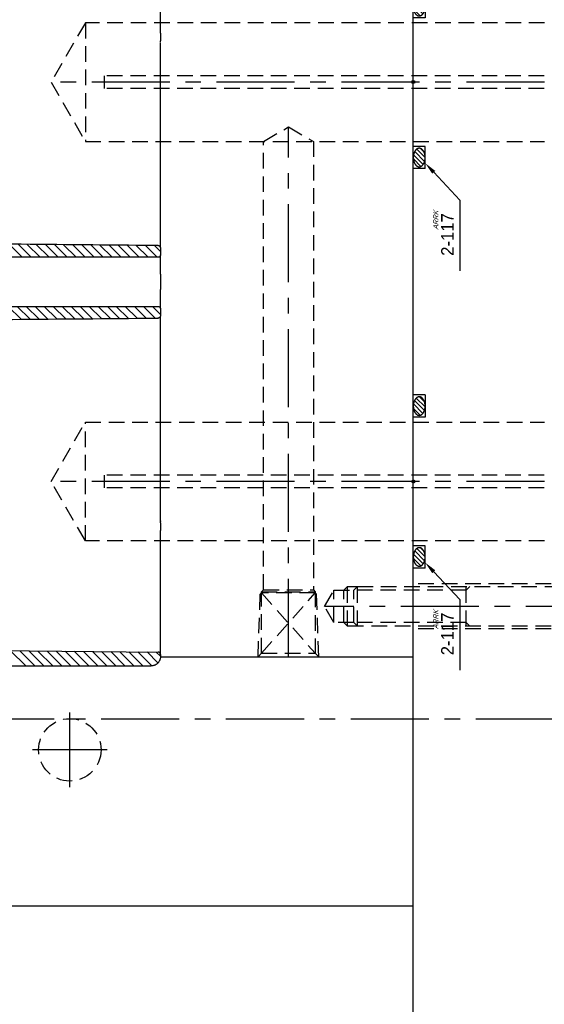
# Model space of a CAD drawing. Extents: x 2651 to 7771, y -1163 to 1075.
# Tile 468 of 490: x 6238 to 6322, y 172 to 330. Entities that reach past the tile are written whole.
import ezdxf
from ezdxf.enums import TextEntityAlignment as Align

# ---------------------------------------------------------------- set-up
doc = ezdxf.new("R2010")
doc.units = 0
doc.header["$LTSCALE"] = 10
for name, pattern in [('CENTER', [2, 1.25, -0.25, 0.25, -0.25]), ('CNSHID', [4, 3, -1]), ('HIDDEN', [0.375, 0.25, -0.125])]:
    doc.linetypes.add(name, pattern=pattern)
doc.layers.get('0').update_dxf_attribs({"linetype": 'CONTINUOUS'})
for name, color, linetype in [('1', 7, 'CONTINUOUS'), ('9', 3, 'CONTINUOUS'), ('CEN', 1, 'CENTER'), ('COOL', 150, 'HIDDEN'), ('DIM', 3, 'CONTINUOUS'), ('HIDDEN', 6, 'HIDDEN'), ('WL1-HL', 4, 'CNSHID'), ('WOR1-DL', 7, 'CONTINUOUS')]:
    doc.layers.add(name, color=color, linetype=linetype)
doc.styles.add('china', font='txt')

# ---------------------------------------------------------------- blocks, each defined once
blk = doc.blocks.new('*X11')
at = {"color": 0}
for p, q in [((917.64, 311.65), (918.84, 312.85)), ((917.97, 311.27), (919.52, 312.82)), ((918.45, 311.05), (920.04, 312.63)), ((919.07, 310.96), (920.42, 312.3)), ((919.98, 311.16), (920.51, 311.7))]:
    blk.add_line(p, q, dxfattribs=at)
blk = doc.blocks.new('*X12')
at = {"color": 0}
for p, q in [((941.78, 311.74), (942.86, 312.83)), ((942.07, 311.33), (943.58, 312.84)), ((942.52, 311.08), (944.12, 312.68)), ((943.12, 310.96), (944.53, 312.38)), ((943.93, 311.07), (944.72, 311.86))]:
    blk.add_line(p, q, dxfattribs=at)
blk = doc.blocks.new('A$C7D2C7B05')
at = {"layer": '9'}
blk.add_circle((0, 0), 0.25, dxfattribs=at)
at = {"layer": 'WL1-HL'}
for p, q in [((-13.87, -1.9), (-13.87, 0)), ((-10.3, -1.9), (-10.3, 0)), ((10.3, -1.9), (10.3, 0)), ((13.87, -1.9), (13.87, 0)), ((-13.87, -1.9), (-10.3, -1.9)), ((13.87, -1.9), (10.3, -1.9))]:
    blk.add_line(p, q, dxfattribs=at)
for points in [[(-12.09, 0, 0.064849), (-12.68, -0.08, 0.077678), (-13.14, -0.28, 0.107175), (-13.47, -0.61, 0.144647), (-13.57, -0.95, 0.144647), (-13.47, -1.29, 0.107175), (-13.14, -1.62, 0.077678), (-12.68, -1.82, 0.064849), (-12.09, -1.9, 0.064849), (-11.49, -1.82, 0.077678), (-11.03, -1.62, 0.107175), (-10.7, -1.29, 0.144647), (-10.6, -0.95, 0.144647), (-10.7, -0.61, 0.107175), (-11.03, -0.28, 0.077678), (-11.49, -0.08, 0.064849)], [(12.09, 0, -0.064849), (12.68, -0.08, -0.077678), (13.14, -0.28, -0.107175), (13.47, -0.61, -0.144647), (13.57, -0.95, -0.144647), (13.47, -1.29, -0.107175), (13.14, -1.62, -0.077678), (12.68, -1.82, -0.064849), (12.09, -1.9, -0.064849), (11.49, -1.82, -0.077678), (11.03, -1.62, -0.107175), (10.7, -1.29, -0.144647), (10.6, -0.95, -0.144647), (10.7, -0.61, -0.107175), (11.03, -0.28, -0.077678), (11.49, -0.08, -0.064849)]]:
    blk.add_lwpolyline(points, format="xyb", close=True, dxfattribs=at)
at = {"layer": 'WOR1-DL'}
for p, q in [((-14.45, -3.27), (-18.91, -7.46)), ((-20.91, -7.46), (-30.24, -7.46)), ((-18.91, -7.46), (-20.91, -7.46))]:
    blk.add_line(p, q, dxfattribs=at)
blk.add_solid([(-14.68, -3.03), (-14.22, -3.51), (-12.99, -1.9)], dxfattribs=at)
at = {"layer": 'WL1-HL'}
for name in ['*X11', '*X12']:
    blk.add_blockref(name, (-931.15, -312.86), dxfattribs=at)
at = {"layer": 'WOR1-DL', "style": 'china'}
blk.add_text('2-117', height=2, dxfattribs=at).set_placement((-21, -5.46), align=Align.MIDDLE_RIGHT)
at = {"layer": 'WOR1-DL', "style": 'china', "oblique": 20}
blk.add_text('ARRK', height=0.8, dxfattribs=at).set_placement((-23.68, -4.02))
blk = doc.blocks.new('DSF')
at = {"color": 5, "linetype": 'Continuous', "lineweight": 0}
for p, q in [((2191.21, 6629.74), (2189.12, 6631.83)), ((2192.65, 6629.74), (2190.57, 6631.82)), ((2194.1, 6629.74), (2192.03, 6631.8)), ((2195.54, 6629.74), (2193.48, 6631.79)), ((2196.98, 6629.74), (2194.94, 6631.78)), ((2198.43, 6629.74), (2196.4, 6631.77)), ((2199.87, 6629.74), (2197.85, 6631.75)), ((2201.31, 6629.74), (2199.31, 6631.74)), ((2202.76, 6629.74), (2200.76, 6631.73)), ((2204.2, 6629.74), (2202.22, 6631.72)), ((2205.64, 6629.74), (2203.68, 6631.7)), ((2207.08, 6629.74), (2205.13, 6631.69)), ((2208.53, 6629.74), (2206.59, 6631.68)), ((2209.97, 6629.74), (2208.04, 6631.66)), ((2211.41, 6629.74), (2209.5, 6631.65)), ((2212.86, 6629.74), (2210.96, 6631.64)), ((2213.36, 6630.68), (2212.41, 6631.63)), ((2191.06, 6619.8), (2188.98, 6621.87)), ((2192.49, 6619.81), (2190.42, 6621.87)), ((2193.92, 6619.82), (2191.87, 6621.87)), ((2195.35, 6619.84), (2193.31, 6621.87)), ((2196.78, 6619.85), (2194.75, 6621.87)), ((2198.21, 6619.86), (2196.2, 6621.87)), ((2199.64, 6619.87), (2197.64, 6621.87)), ((2201.07, 6619.89), (2199.08, 6621.87)), ((2202.5, 6619.9), (2200.53, 6621.87)), ((2203.93, 6619.91), (2201.97, 6621.87)), ((2205.36, 6619.92), (2203.41, 6621.87)), ((2206.8, 6619.94), (2204.86, 6621.87)), ((2208.23, 6619.95), (2206.3, 6621.87)), ((2209.66, 6619.96), (2207.74, 6621.87)), ((2211.09, 6619.97), (2209.19, 6621.87)), ((2212.52, 6619.99), (2210.63, 6621.87)), ((2213.36, 6620.58), (2212.07, 6621.87)), ((2191.79, 6564.27), (2189.38, 6566.69)), ((2193.24, 6564.27), (2190.84, 6566.67)), ((2194.68, 6564.27), (2192.29, 6566.66)), ((2196.12, 6564.27), (2193.75, 6566.65)), ((2197.57, 6564.27), (2195.2, 6566.63)), ((2199.01, 6564.27), (2196.66, 6566.62)), ((2200.45, 6564.27), (2198.12, 6566.61)), ((2201.9, 6564.27), (2199.57, 6566.6)), ((2203.34, 6564.27), (2201.03, 6566.58)), ((2204.78, 6564.27), (2202.48, 6566.57)), ((2206.23, 6564.27), (2203.94, 6566.56)), ((2207.67, 6564.27), (2205.4, 6566.55)), ((2209.11, 6564.27), (2206.85, 6566.53)), ((2210.56, 6564.27), (2208.31, 6566.52)), ((2211.97, 6564.3), (2209.76, 6566.51)), ((2212.96, 6564.76), (2211.22, 6566.5)), ((2213.36, 6565.8), (2212.68, 6566.48))]:
    blk.add_line(p, q, dxfattribs=at)
blk.add_line((2213.36, 6565.74), (2253.85, 6565.74))
at = {"layer": '1', "color": 7, "linetype": 'Continuous'}
for p, q in [((2213.36, 6666.06), (2213.36, 6680.37)), ((2213.36, 6665.63), (2213.36, 6664.41)), ((2213.36, 6653.67), (2213.36, 6664.09)), ((2213.36, 6651.71), (2213.36, 6653.67)), ((2213.36, 6636.47), (2213.36, 6651.71)), ((2213.36, 6636.14), (2213.36, 6636.47)), ((2213.36, 6631.44), (2213.36, 6635.02)), ((2213.36, 6631.23), (2213.36, 6631.44)), ((2213.36, 6631.23), (2213.36, 6630.13)), ((2212.97, 6629.74), (2185.9, 6629.74)), ((2213.36, 6627.45), (2213.36, 6630.11)), ((2213.36, 6627.04), (2213.36, 6624.57)), ((2213.36, 6621.51), (2213.36, 6624.16)), ((2185.9, 6621.87), (2212.97, 6621.87)), ((2213.36, 6621.48), (2213.36, 6620.38)), ((2213.36, 6616.59), (2213.36, 6620.18)), ((2213.36, 6615.14), (2213.36, 6615.48)), ((2213.36, 6599.9), (2213.36, 6615.14)), ((2213.36, 6597.94), (2213.36, 6599.9)), ((2213.36, 6587.52), (2213.36, 6597.94)), ((2213.36, 6587.2), (2213.36, 6585.98)), ((2213.36, 6571.24), (2213.36, 6585.55)), ((2213.36, 6570.83), (2213.36, 6571.24)), ((2213.36, 6566.09), (2213.36, 6569.73)), ((2186.79, 6566.71), (2212.98, 6566.48)), ((2213.36, 6566.09), (2213.36, 6565.74)), ((2184.73, 6564.27), (2211.9, 6564.27))]:
    blk.add_line(p, q, dxfattribs=at)
at = {"layer": '1', "color": 3, "linetype": 'Continuous'}
for p, q in [((2213.36, 6565.74), (2213.36, 6565.74)), ((2211.9, 6564.27), (2211.9, 6564.27))]:
    blk.add_line(p, q, dxfattribs=at)
at = {"layer": '1', "color": 7, "linetype": 'Continuous'}
blk.add_arc((2212.97, 6566.09), 0.389, 0, 89.5, dxfattribs=at)
for points, degree, knots in [([(2213.36, 6665.63), (2213.36, 6665.67), (2213.36, 6665.73), (2213.36, 6665.77), (2213.36, 6665.84), (2213.36, 6665.87), (2213.36, 6665.9), (2213.36, 6665.93), (2213.36, 6665.96), (2213.36, 6666.02), (2213.36, 6666.06)], 2, [0, 0, 0, 0.25, 0.25, 0.5, 0.5, 0.625, 0.625, 0.75, 0.75, 1, 1, 1]), ([(2213.36, 6664.2), (2213.36, 6664.21), (2213.36, 6664.21), (2213.36, 6664.23), (2213.36, 6664.25), (2213.36, 6664.27), (2213.36, 6664.29), (2213.36, 6664.39), (2213.36, 6664.41)], 2, [0, 0, 0, 0.044091, 0.044091, 0.203409, 0.203409, 0.362728, 0.362728, 1, 1, 1]), ([(2213.36, 6635.02), (2213.36, 6635.11), (2213.36, 6635.23), (2213.36, 6635.29), (2213.36, 6635.35), (2213.36, 6635.42), (2213.36, 6635.49), (2213.36, 6635.64), (2213.36, 6635.8), (2213.36, 6635.97), (2213.36, 6636.14)], 2, [0, 0, 0, 0.25, 0.25, 0.375, 0.375, 0.5, 0.5, 0.75, 0.75, 1, 1, 1]), ([(2212.98, 6631.62), (2211.87, 6631.63), (2210.76, 6631.64), (2209.66, 6631.65), (2202.04, 6631.72), (2194.41, 6631.78), (2186.79, 6631.85)], 3, [0, 0, 0, 0, 0.126759, 0.126759, 0.126759, 1, 1, 1, 1]), ([(2212.99, 6631.62), (2213.02, 6631.62), (2213.07, 6631.61), (2213.11, 6631.6), (2213.15, 6631.58), (2213.19, 6631.56), (2213.22, 6631.53), (2213.25, 6631.51), (2213.28, 6631.47), (2213.31, 6631.43), (2213.32, 6631.41), (2213.33, 6631.39), (2213.34, 6631.36), (2213.36, 6631.32), (2213.36, 6631.28), (2213.36, 6631.23)], 3, [0.0030618, 0.0030618, 0.0030618, 0.0030618, 0.2190238, 0.2190238, 0.2190238, 0.4349853, 0.4349853, 0.4349853, 0.6510294, 0.6510294, 0.6510294, 0.7850484, 0.7850484, 0.7850484, 1, 1, 1, 1]), ([(2213.36, 6630.13), (2213.36, 6630.1), (2213.36, 6630.07), (2213.35, 6630.04), (2213.34, 6630), (2213.33, 6629.96), (2213.3, 6629.92), (2213.29, 6629.9), (2213.27, 6629.88), (2213.25, 6629.86), (2213.22, 6629.82), (2213.19, 6629.8), (2213.15, 6629.78), (2213.11, 6629.76), (2213.06, 6629.75), (2213.02, 6629.74), (2213.01, 6629.74), (2212.99, 6629.74), (2212.97, 6629.74)], 3, [0, 0, 0, 0, 0.144046, 0.144046, 0.144046, 0.359168, 0.359168, 0.359168, 0.492793, 0.492793, 0.492793, 0.707647, 0.707647, 0.707647, 0.922505, 0.922505, 0.922505, 1, 1, 1, 1]), ([(2213.36, 6627.04), (2213.36, 6627.06), (2213.36, 6627.11), (2213.36, 6627.15), (2213.36, 6627.22), (2213.36, 6627.24), (2213.36, 6627.28), (2213.36, 6627.31), (2213.36, 6627.34), (2213.36, 6627.4), (2213.36, 6627.45)], 2, [0, 0, 0, 0.25, 0.25, 0.5, 0.5, 0.625, 0.625, 0.75, 0.75, 1, 1, 1]), ([(2213.36, 6624.16), (2213.36, 6624.2), (2213.36, 6624.28), (2213.36, 6624.31), (2213.36, 6624.34), (2213.36, 6624.36), (2213.36, 6624.4), (2213.36, 6624.46), (2213.36, 6624.5), (2213.36, 6624.55), (2213.36, 6624.57)], 2, [0, 0, 0, 0.25, 0.25, 0.375, 0.375, 0.5, 0.5, 0.75, 0.75, 1, 1, 1]), ([(2212.99, 6621.87), (2213.03, 6621.87), (2213.07, 6621.86), (2213.11, 6621.85), (2213.15, 6621.83), (2213.19, 6621.81), (2213.23, 6621.78), (2213.26, 6621.75), (2213.29, 6621.72), (2213.31, 6621.68), (2213.33, 6621.64), (2213.35, 6621.6), (2213.36, 6621.56), (2213.36, 6621.53), (2213.36, 6621.51), (2213.36, 6621.48)], 3, [0.01819, 0.01819, 0.01819, 0.01819, 0.2328076, 0.2328076, 0.2328076, 0.4474282, 0.4474282, 0.4474282, 0.6621253, 0.6621253, 0.6621253, 0.8769398, 0.8769398, 0.8769398, 1, 1, 1, 1]), ([(2186.79, 6619.76), (2194.41, 6619.83), (2202.04, 6619.89), (2209.66, 6619.96), (2210.76, 6619.97), (2211.87, 6619.98), (2212.98, 6619.99)], 3, [0, 0, 0, 0, 0.873207, 0.873207, 0.873207, 1, 1, 1, 1]), ([(2213.36, 6620.38), (2213.36, 6620.34), (2213.36, 6620.29), (2213.34, 6620.25), (2213.33, 6620.21), (2213.31, 6620.17), (2213.28, 6620.14), (2213.26, 6620.12), (2213.24, 6620.1), (2213.22, 6620.08), (2213.19, 6620.05), (2213.15, 6620.03), (2213.11, 6620.01), (2213.07, 6620), (2213.03, 6619.99), (2212.99, 6619.99)], 3, [0, 0, 0, 0, 0.2113661, 0.2113661, 0.2113661, 0.4277005, 0.4277005, 0.4277005, 0.5620729, 0.5620729, 0.5620729, 0.7780948, 0.7780948, 0.7780948, 0.9941213, 0.9941213, 0.9941213, 0.9941213]), ([(2213.36, 6615.48), (2213.36, 6615.64), (2213.36, 6615.81), (2213.36, 6615.89), (2213.36, 6615.97), (2213.36, 6616.04), (2213.36, 6616.12), (2213.36, 6616.26), (2213.36, 6616.39), (2213.36, 6616.51), (2213.36, 6616.59)], 2, [0, 0, 0, 0.25, 0.25, 0.375, 0.375, 0.5, 0.5, 0.75, 0.75, 1, 1, 1]), ([(2213.36, 6587.45), (2213.36, 6587.47), (2213.36, 6587.49), (2213.36, 6587.51), (2213.36, 6587.51)], 3, [0, 0, 0, 0, 0.94704, 1, 1, 1, 1]), ([(2213.36, 6587.2), (2213.36, 6587.21), (2213.36, 6587.25), (2213.36, 6587.27), (2213.36, 6587.32), (2213.36, 6587.34), (2213.36, 6587.36), (2213.36, 6587.38), (2213.36, 6587.4), (2213.36, 6587.4), (2213.36, 6587.41)], 2, [0, 0, 0, 0.329924, 0.329924, 0.659847, 0.659847, 0.824809, 0.824809, 0.989771, 0.989771, 1, 1, 1]), ([(2213.36, 6585.55), (2213.36, 6585.59), (2213.36, 6585.65), (2213.36, 6585.67), (2213.36, 6585.71), (2213.36, 6585.74), (2213.36, 6585.77), (2213.36, 6585.92), (2213.36, 6585.98)], 2, [0, 0, 0, 0.25, 0.25, 0.375, 0.375, 0.5, 0.5, 1, 1, 1]), ([(2213.36, 6569.73), (2213.36, 6569.82), (2213.36, 6569.93), (2213.36, 6570.05), (2213.36, 6570.2), (2213.36, 6570.34), (2213.36, 6570.5), (2213.36, 6570.66), (2213.36, 6570.83)], 2, [0, 0, 0, 0.25, 0.25, 0.5, 0.5, 0.75, 0.75, 1, 1, 1])]:
    blk.add_open_spline(points, degree=degree, knots=knots, dxfattribs=at)
for points, degree in [([(2212.97, 6631.62), (2212.98, 6631.62), (2212.98, 6631.62), (2212.99, 6631.62)], 3), ([(2212.97, 6621.87), (2212.98, 6621.87), (2212.98, 6621.87), (2212.99, 6621.87)], 3), ([(2212.99, 6619.99), (2212.98, 6619.99), (2212.98, 6619.99), (2212.97, 6619.99)], 3), ([(2213.36, 6587.51), (2213.35, 6587.45), (2213.37, 6587.39)], 2)]:
    blk.add_open_spline(points, degree=degree, dxfattribs=at)
blk.add_rational_spline([(2213.36, 6565.74), (2213.36, 6564.27), (2211.9, 6564.27)], [1, 0.707106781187, 1], degree=2, dxfattribs=at)

msp = doc.modelspace()

# ---------------------------------------------------------------- linework, layer by layer
for p, q in [((6300.684, 187.642), (6300.684, 387.642)), ((6170.684, 187.642), (6300.684, 187.642)), ((6170.684, 187.642), (6300.684, 187.642)), ((6300.684, -12.358), (6300.684, 187.642))]:
    msp.add_line(p, q)
at = {"layer": 'CEN'}
msp.add_line((6371.184, 235.642), (6286.483, 235.642), dxfattribs=at)
at = {"layer": 'CEN', "color": 2}
msp.add_line((5970.684, 217.642), (6536.184, 217.642), dxfattribs=at)
at = {"layer": 'COOL'}
for p, q in [((6248.169, 329.142), (6248.169, 310.142)), ((6321.631, 320.642), (6251.169, 320.642)), ((6251.169, 320.642), (6251.169, 318.642)), ((6321.631, 318.642), (6251.169, 318.642)), ((6248.169, 246.142), (6248.169, 265.142)), ((6321.631, 256.642), (6251.169, 256.642)), ((6251.169, 256.642), (6251.169, 254.642)), ((6321.631, 254.642), (6251.169, 254.642))]:
    msp.add_line(p, q, dxfattribs=at)
at = {"layer": 'COOL', "color": 1, "linetype": 'CENTER'}
for p, q in [((6321.684, 319.642), (6242.684, 319.642)), ((6321.684, 319.642), (6309.684, 319.642)), ((6280.684, 227.572), (6280.684, 312.451)), ((6321.684, 255.642), (6242.684, 255.642)), ((6321.684, 255.642), (6309.684, 255.642)), ((6245.684, 206.642), (6245.684, 218.642)), ((6251.684, 212.642), (6239.684, 212.642))]:
    msp.add_line(p, q, dxfattribs=at)
at = {"layer": 'COOL'}
for points in [[(6321.684, 329.142), (6248.169, 329.142), (6242.684, 319.642), (6248.169, 310.142), (6321.684, 310.142)], [(6276.684, 238.29), (6276.684, 310.142), (6280.684, 312.451), (6284.684, 310.142), (6284.684, 238.29)], [(6321.684, 246.142), (6248.169, 246.142), (6242.684, 255.642), (6248.169, 265.142), (6321.684, 265.142)], [(6276.384, 237.99), (6276.684, 238.29), (6284.684, 238.29), (6284.984, 237.99)], [(6275.834, 227.572), (6276.175, 237.572), (6276.384, 237.781)], [(6276.384, 228.122), (6276.384, 237.99), (6284.984, 237.99), (6284.984, 228.122)], [(6276.384, 228.122), (6284.984, 237.781), (6276.384, 237.781), (6284.984, 228.122)], [(6285.534, 227.572), (6285.193, 237.572), (6284.984, 237.781)], [(6275.834, 227.572), (6276.384, 228.122), (6284.984, 228.122), (6285.534, 227.572)]]:
    msp.add_lwpolyline(points, dxfattribs=at)
msp.add_circle((6245.684, 212.642), 5, dxfattribs=at)
at = {"layer": 'HIDDEN'}
for p, q in [((6363.984, 239.242), (6300.684, 239.242)), ((6309.159, 232.467), (6309.159, 238.817)), ((6363.984, 232.042), (6300.684, 232.042))]:
    msp.add_line(p, q, dxfattribs=at)
for points in [[(6287.984, 233.042), (6286.483, 235.642), (6287.984, 238.242)], [(6291.159, 233.042), (6287.984, 233.042), (6287.984, 238.242), (6291.159, 238.242)], [(6290.147, 232.467), (6289.572, 233.042), (6289.572, 238.242), (6290.147, 238.817)], [(6291.734, 232.467), (6290.147, 232.467), (6290.147, 238.817), (6291.734, 238.817)], [(6291.734, 232.467), (6291.159, 233.042), (6291.159, 238.242), (6291.734, 238.817)], [(6309.734, 238.817), (6309.159, 238.242), (6291.159, 238.242)], [(6363.984, 232.467), (6291.734, 232.467), (6291.734, 238.817), (6363.984, 238.817)], [(6309.734, 232.467), (6309.159, 233.042), (6291.159, 233.042)]]:
    msp.add_lwpolyline(points, dxfattribs=at)

# ---------------------------------------------------------------- block references
at = {"layer": 'DIM'}
msp.add_blockref('DSF', (4046.831, -6338.164), dxfattribs=at)
at = {"layer": 'DIM', "rotation": 90}
for p in [(6300.684, 319.642), (6300.684, 255.642)]:
    msp.add_blockref('A$C7D2C7B05', p, dxfattribs=at)

doc.saveas('drawing.dxf')
